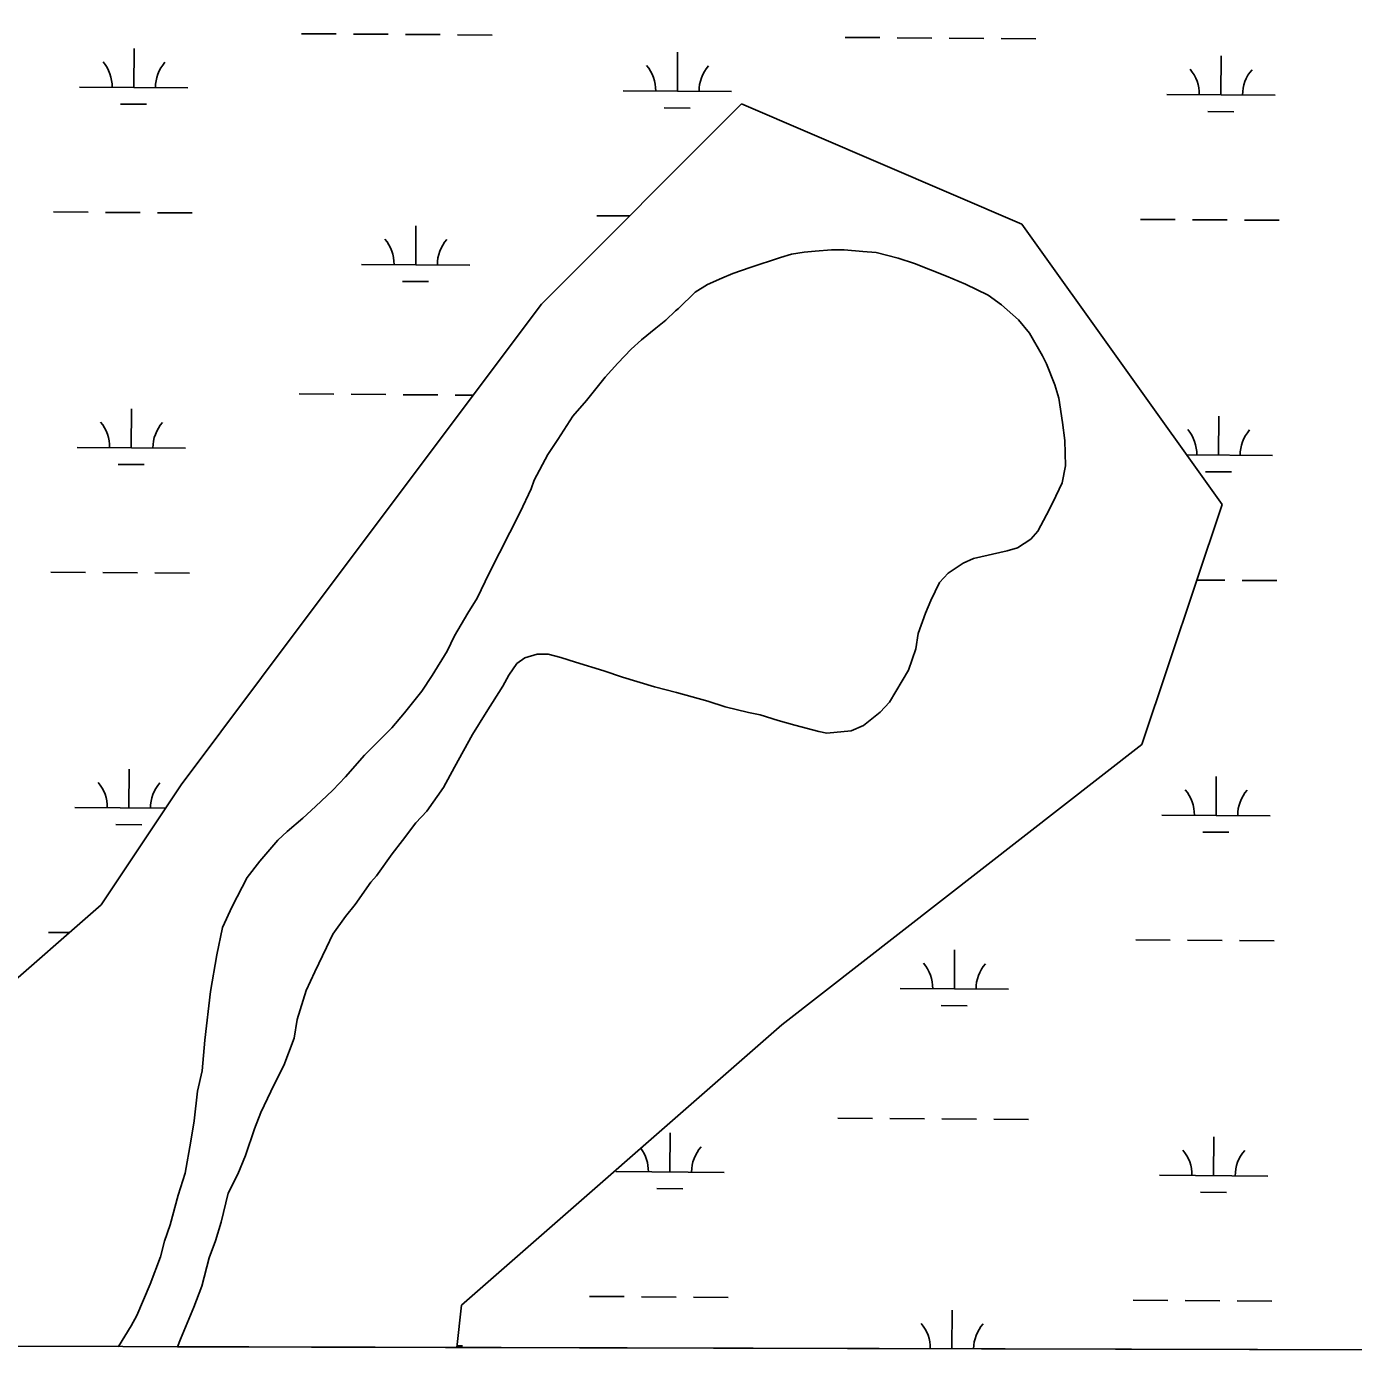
# Model space of a CAD drawing. Extents: x 3172231 to 3210228, y 940198 to 965780.
# Drawn here: x 3203683 to 3204908, y 945652 to 946881 of the extents above; entities that cross this region are included whole.
import ezdxf

# ---------------------------------------------------------------- set-up
doc = ezdxf.new("R2010")
doc.units = 0
for name, color, linetype in [('V-GRID-FRAM', 7, 'Continuous'), ('V-SITE-VEGE', 7, 'Continuous'), ('V-TOPO-SHOR', 7, 'Continuous'), ('V-WETL-SWMP', 7, 'Continuous')]:
    doc.layers.add(name, color=color, linetype=linetype)

msp = doc.modelspace()

# ---------------------------------------------------------------- linework, layer by layer
at = {"layer": 'V-GRID-FRAM'}
msp.add_lwpolyline([(3176539.592, 963919.479), (3207827.662, 963842.116), (3207790.623, 945652.442), (3176486.679, 945729.845), (3176539.592, 963919.479)], dxfattribs=at)
at = {"layer": 'V-SITE-VEGE'}
for p, q in [((3204410.693, 946673.827), (3204425.891, 946675.197)), ((3204425.891, 946675.197), (3204437.464, 946675.14)), ((3204437.464, 946675.14), (3204454.819, 946673.604)), ((3204350.576, 946658.944), (3204378.836, 946668.203)), ((3204378.836, 946668.203), (3204388.978, 946671.048)), ((3204388.978, 946671.048), (3204400.561, 946673.157)), ((3204400.561, 946673.157), (3204410.693, 946673.827)), ((3204454.819, 946673.604), (3204467.113, 946672.818)), ((3204467.113, 946672.818), (3204487.341, 946667.65)), ((3204487.341, 946667.65), (3204502.504, 946662.51)), ((3204502.504, 946662.51), (3204532.104, 946650.783)), ((3204324.482, 946648.948), (3204334.632, 946653.239)), ((3204334.632, 946653.239), (3204350.576, 946658.944)), ((3204532.104, 946650.783), (3204549.428, 946643.461)), ((3204299.82, 946636.056), (3204311.432, 946643.228)), ((3204311.432, 946643.228), (3204324.482, 946648.948)), ((3204549.428, 946643.461), (3204570.355, 946633.228)), ((3204284.552, 946620.942), (3204299.82, 946636.056)), ((3204570.355, 946633.228), (3204582.608, 946624.485)), ((3204272.924, 946610.151), (3204281.648, 946618.785)), ((3204281.648, 946618.785), (3204284.552, 946620.942)), ((3204582.608, 946624.485), (3204598.451, 946610.659)), ((3204250.408, 946592.18), (3204263.482, 946602.964)), ((3204263.482, 946602.964), (3204272.924, 946610.151)), ((3204598.451, 946610.659), (3204608.515, 946598.309)), ((3204240.956, 946583.547), (3204250.408, 946592.18)), ((3204608.515, 946598.309), (3204620.707, 946577.268)), ((3204228.595, 946570.59), (3204240.956, 946583.547)), ((3204620.707, 946577.268), (3204624.287, 946570.016)), ((3204216.956, 946557.628), (3204228.595, 946570.59)), ((3204624.287, 946570.016), (3204632.143, 946550.445)), ((3204199.482, 946536.015), (3204216.956, 946557.628)), ((3204632.143, 946550.445), (3204635.696, 946538.131)), ((3204187.112, 946521.612), (3204199.482, 946536.015)), ((3204635.696, 946538.131), (3204639.2, 946515.687)), ((3204173.258, 946499.981), (3204187.112, 946521.612)), ((3204639.2, 946515.687), (3204641.285, 946499.039)), ((3204163.784, 946486.284), (3204173.258, 946499.981)), ((3204641.285, 946499.039), (3204641.889, 946475.888)), ((3204151.365, 946462.476), (3204163.784, 946486.284)), ((3204641.889, 946475.888), (3204638.916, 946459.987)), ((3204138.192, 946432.884), (3204148.43, 946454.533)), ((3204148.43, 946454.533), (3204151.365, 946462.476)), ((3204638.916, 946459.987), (3204630.144, 946441.949)), ((3204630.144, 946441.949), (3204624.297, 946430.404)), ((3204109.694, 946376.605), (3204138.192, 946432.884)), ((3204624.297, 946430.404), (3204616.263, 946415.253)), ((3204609.715, 946408.052), (3204597.378, 946400.155)), ((3204616.263, 946415.253), (3204609.715, 946408.052)), ((3204587.957, 946397.312), (3204556.815, 946390.239)), ((3204597.378, 946400.155), (3204587.957, 946397.312)), ((3204547.39, 946385.946), (3204533.599, 946376.611)), ((3204556.815, 946390.239), (3204547.39, 946385.946)), ((3204098.725, 946353.514), (3204109.694, 946376.605)), ((3204525.598, 946367.973), (3204517.555, 946351.376)), ((3204533.599, 946376.611), (3204525.598, 946367.973)), ((3204089.974, 946339.813), (3204098.725, 946353.514)), ((3204517.555, 946351.376), (3204512.433, 946339.827)), ((3204077.569, 946318.899), (3204089.974, 946339.813)), ((3204512.433, 946339.827), (3204505.826, 946321.053)), ((3204070.985, 946304.464), (3204077.569, 946318.899)), ((3204505.826, 946321.053), (3204503.582, 946306.596)), ((3204503.582, 946306.596), (3204496.973, 946287.099)), ((3204057.128, 946282.108), (3204070.985, 946304.464)), ((3204142.568, 946298.31), (3204135.31, 946293.284)), ((3204154.162, 946301.869), (3204142.568, 946298.31)), ((3204164.287, 946301.816), (3204154.162, 946301.869)), ((3204175.848, 946298.865), (3204164.287, 946301.816)), ((3204189.57, 946294.456), (3204175.848, 946298.865)), ((3204215.571, 946286.364), (3204189.57, 946294.456)), ((3204047.65, 946267.69), (3204057.128, 946282.108)), ((3204128.021, 946282.471), (3204122.181, 946272.372)), ((3204135.31, 946293.284), (3204128.021, 946282.471)), ((3204232.902, 946280.488), (3204215.571, 946286.364)), ((3204496.973, 946287.099), (3204479.46, 946257.528)), ((3204122.181, 946272.372), (3204106.866, 946247.855)), ((3204262.516, 946271.657), (3204232.902, 946280.488)), ((3204282.744, 946266.49), (3204262.516, 946271.657)), ((3204031.632, 946247.518), (3204047.65, 946267.69)), ((3204311.639, 946258.386), (3204282.744, 946266.49)), ((3204327.525, 946253.242), (3204311.639, 946258.386)), ((3204479.46, 946257.528), (3204470.732, 946248.171)), ((3204019.985, 946233.833), (3204031.632, 946247.518)), ((3204106.866, 946247.855), (3204094.465, 946227.664)), ((3204349.201, 946248.066), (3204327.525, 946253.242)), ((3204360.041, 946245.84), (3204349.201, 946248.066)), ((3204376.653, 946240.692), (3204360.041, 946245.84)), ((3204470.732, 946248.171), (3204455.478, 946235.95)), ((3203994.541, 946208.642), (3204019.985, 946233.833)), ((3204391.822, 946236.274), (3204376.653, 946240.692)), ((3204414.217, 946230.374), (3204391.822, 946236.274)), ((3204455.478, 946235.95), (3204443.878, 946230.945)), ((3204094.465, 946227.664), (3204077.673, 946197.368)), ((3204421.443, 946228.891), (3204414.217, 946230.374)), ((3204443.878, 946230.945), (3204421.443, 946228.891)), ((3203977.074, 946188.478), (3203994.541, 946208.642)), ((3204077.673, 946197.368), (3204067.45, 946178.613)), ((3203965.441, 946176.239), (3203977.074, 946188.478)), ((3203949.448, 946161.131), (3203965.441, 946176.239)), ((3204067.45, 946178.613), (3204052.147, 946156.99)), ((3203937.82, 946150.338), (3203949.448, 946161.131)), ((3203923.289, 946138.115), (3203937.82, 946150.338)), ((3204041.967, 946146.191), (3204029.582, 946129.614)), ((3204052.147, 946156.99), (3204041.967, 946146.191)), ((3203914.569, 946130.202), (3203923.289, 946138.115)), ((3203897.83, 946110.756), (3203914.569, 946130.202)), ((3204029.582, 946129.614), (3204020.116, 946117.365)), ((3203886.179, 946095.624), (3203897.83, 946110.756)), ((3204020.116, 946117.365), (3204005.547, 946097.184)), ((3204005.547, 946097.184), (3204000.454, 946091.423)), ((3203872.298, 946068.93), (3203886.179, 946095.624)), ((3204000.454, 946091.423), (3203985.878, 946070.521)), ((3203863.52, 946049.443), (3203872.298, 946068.93)), ((3203985.878, 946070.521), (3203977.143, 946059.714)), ((3203858.324, 946024.15), (3203863.52, 946049.443)), ((3203977.143, 946059.714), (3203965.484, 946043.135)), ((3203965.484, 946043.135), (3203959.635, 946030.868)), ((3203852.365, 945990.182), (3203858.324, 946024.15)), ((3203959.635, 946030.868), (3203948.67, 946008.5)), ((3203948.67, 946008.5), (3203940.623, 945991.178)), ((3203847.073, 945945.36), (3203852.365, 945990.182)), ((3203940.623, 945991.178), (3203932.53, 945964.453)), ((3203932.53, 945964.453), (3203929.548, 945947.109)), ((3203844.758, 945917.159), (3203847.073, 945945.36)), ((3203929.548, 945947.109), (3203920.014, 945921.838)), ((3203840.323, 945898.372), (3203844.758, 945917.159)), ((3203920.014, 945921.838), (3203911.247, 945904.523)), ((3203911.247, 945904.523), (3203898.815, 945878.544)), ((3203837.289, 945870.903), (3203840.323, 945898.372)), ((3203898.815, 945878.544), (3203892.95, 945863.382)), ((3203834.299, 945852.106), (3203837.289, 945870.903)), ((3203829.083, 945822.476), (3203834.299, 945852.106)), ((3203892.95, 945863.382), (3203884.869, 945838.829)), ((3203884.869, 945838.829), (3203877.547, 945821.505)), ((3203822.47, 945802.256), (3203829.083, 945822.476)), ((3203877.547, 945821.505), (3203868.777, 945804.187)), ((3203815.097, 945774.802), (3203822.47, 945802.256)), ((3203868.777, 945804.187), (3203862.13, 945777.456)), ((3203809.955, 945759.639), (3203815.097, 945774.802)), ((3203862.13, 945777.456), (3203856.979, 945760.12)), ((3203806.262, 945745.188), (3203809.955, 945759.639)), ((3203856.979, 945760.12), (3203851.109, 945744.236)), ((3203796.733, 945719.918), (3203806.262, 945745.188)), ((3203851.109, 945744.236), (3203844.468, 945718.228)), ((3203784.287, 945691.047), (3203796.733, 945719.918)), ((3203844.468, 945718.228), (3203837.134, 945698.733)), ((3203837.134, 945698.733), (3203824.684, 945669.14)), ((3203767.371, 945662.39), (3203779.175, 945681.669)), ((3203779.175, 945681.669), (3203784.287, 945691.047)), ((3201574.855, 945667.811), (3203767.371, 945662.39)), ((3203824.684, 945669.14), (3203821.996, 945662.255)), ((3203821.996, 945662.255), (3207365.688, 945653.493))]:
    msp.add_line(p, q, dxfattribs=at)
at = {"layer": 'V-TOPO-SHOR'}
for p, q in [((3204410.693, 946673.827), (3204425.891, 946675.197)), ((3204425.891, 946675.197), (3204437.464, 946675.14)), ((3204437.464, 946675.14), (3204454.819, 946673.604)), ((3204350.576, 946658.944), (3204378.836, 946668.203)), ((3204378.836, 946668.203), (3204388.978, 946671.048)), ((3204388.978, 946671.048), (3204400.561, 946673.157)), ((3204400.561, 946673.157), (3204410.693, 946673.827)), ((3204454.819, 946673.604), (3204467.113, 946672.818)), ((3204467.113, 946672.818), (3204487.341, 946667.65)), ((3204487.341, 946667.65), (3204502.504, 946662.51)), ((3204502.504, 946662.51), (3204532.104, 946650.783)), ((3204324.482, 946648.948), (3204334.632, 946653.239)), ((3204334.632, 946653.239), (3204350.576, 946658.944)), ((3204532.104, 946650.783), (3204549.428, 946643.461)), ((3204299.82, 946636.056), (3204311.432, 946643.228)), ((3204311.432, 946643.228), (3204324.482, 946648.948)), ((3204549.428, 946643.461), (3204570.355, 946633.228)), ((3204284.552, 946620.942), (3204299.82, 946636.056)), ((3204570.355, 946633.228), (3204582.608, 946624.485)), ((3204272.924, 946610.151), (3204281.648, 946618.785)), ((3204281.648, 946618.785), (3204284.552, 946620.942)), ((3204582.608, 946624.485), (3204598.451, 946610.659)), ((3204250.408, 946592.18), (3204263.482, 946602.964)), ((3204263.482, 946602.964), (3204272.924, 946610.151)), ((3204598.451, 946610.659), (3204608.515, 946598.309)), ((3204240.956, 946583.547), (3204250.408, 946592.18)), ((3204608.515, 946598.309), (3204620.707, 946577.268)), ((3204228.595, 946570.59), (3204240.956, 946583.547)), ((3204620.707, 946577.268), (3204624.287, 946570.016)), ((3204216.956, 946557.628), (3204228.595, 946570.59)), ((3204624.287, 946570.016), (3204632.143, 946550.445)), ((3204199.482, 946536.015), (3204216.956, 946557.628)), ((3204632.143, 946550.445), (3204635.696, 946538.131)), ((3204187.112, 946521.612), (3204199.482, 946536.015)), ((3204635.696, 946538.131), (3204639.2, 946515.687)), ((3204173.258, 946499.981), (3204187.112, 946521.612)), ((3204639.2, 946515.687), (3204641.285, 946499.039)), ((3204163.784, 946486.284), (3204173.258, 946499.981)), ((3204641.285, 946499.039), (3204641.889, 946475.888)), ((3204151.365, 946462.476), (3204163.784, 946486.284)), ((3204641.889, 946475.888), (3204638.916, 946459.987)), ((3204138.192, 946432.884), (3204148.43, 946454.533)), ((3204148.43, 946454.533), (3204151.365, 946462.476)), ((3204638.916, 946459.987), (3204630.144, 946441.949)), ((3204630.144, 946441.949), (3204624.297, 946430.404)), ((3204109.694, 946376.605), (3204138.192, 946432.884)), ((3204624.297, 946430.404), (3204616.263, 946415.253)), ((3204609.715, 946408.052), (3204597.378, 946400.155)), ((3204616.263, 946415.253), (3204609.715, 946408.052)), ((3204587.957, 946397.312), (3204556.815, 946390.239)), ((3204597.378, 946400.155), (3204587.957, 946397.312)), ((3204547.39, 946385.946), (3204533.599, 946376.611)), ((3204556.815, 946390.239), (3204547.39, 946385.946)), ((3204098.725, 946353.514), (3204109.694, 946376.605)), ((3204525.598, 946367.973), (3204517.555, 946351.376)), ((3204533.599, 946376.611), (3204525.598, 946367.973)), ((3204089.974, 946339.813), (3204098.725, 946353.514)), ((3204517.555, 946351.376), (3204512.433, 946339.827)), ((3204077.569, 946318.899), (3204089.974, 946339.813)), ((3204512.433, 946339.827), (3204505.826, 946321.053)), ((3204070.985, 946304.464), (3204077.569, 946318.899)), ((3204505.826, 946321.053), (3204503.582, 946306.596)), ((3204503.582, 946306.596), (3204496.973, 946287.099)), ((3204057.128, 946282.108), (3204070.985, 946304.464)), ((3204142.568, 946298.31), (3204135.31, 946293.284)), ((3204154.162, 946301.869), (3204142.568, 946298.31)), ((3204164.287, 946301.816), (3204154.162, 946301.869)), ((3204175.848, 946298.865), (3204164.287, 946301.816)), ((3204189.57, 946294.456), (3204175.848, 946298.865)), ((3204215.571, 946286.364), (3204189.57, 946294.456)), ((3204047.65, 946267.69), (3204057.128, 946282.108)), ((3204128.021, 946282.471), (3204122.181, 946272.372)), ((3204135.31, 946293.284), (3204128.021, 946282.471)), ((3204232.902, 946280.488), (3204215.571, 946286.364)), ((3204496.973, 946287.099), (3204479.46, 946257.528)), ((3204122.181, 946272.372), (3204106.866, 946247.855)), ((3204262.516, 946271.657), (3204232.902, 946280.488)), ((3204282.744, 946266.49), (3204262.516, 946271.657)), ((3204031.632, 946247.518), (3204047.65, 946267.69)), ((3204311.639, 946258.386), (3204282.744, 946266.49)), ((3204327.525, 946253.242), (3204311.639, 946258.386)), ((3204479.46, 946257.528), (3204470.732, 946248.171)), ((3204019.985, 946233.833), (3204031.632, 946247.518)), ((3204106.866, 946247.855), (3204094.465, 946227.664)), ((3204349.201, 946248.066), (3204327.525, 946253.242)), ((3204360.041, 946245.84), (3204349.201, 946248.066)), ((3204376.653, 946240.692), (3204360.041, 946245.84)), ((3204470.732, 946248.171), (3204455.478, 946235.95)), ((3203994.541, 946208.642), (3204019.985, 946233.833)), ((3204391.822, 946236.274), (3204376.653, 946240.692)), ((3204414.217, 946230.374), (3204391.822, 946236.274)), ((3204455.478, 946235.95), (3204443.878, 946230.945)), ((3204094.465, 946227.664), (3204077.673, 946197.368)), ((3204421.443, 946228.891), (3204414.217, 946230.374)), ((3204443.878, 946230.945), (3204421.443, 946228.891)), ((3203977.074, 946188.478), (3203994.541, 946208.642)), ((3204077.673, 946197.368), (3204067.45, 946178.613)), ((3203965.441, 946176.239), (3203977.074, 946188.478)), ((3203949.448, 946161.131), (3203965.441, 946176.239)), ((3204067.45, 946178.613), (3204052.147, 946156.99)), ((3203937.82, 946150.338), (3203949.448, 946161.131)), ((3203923.289, 946138.115), (3203937.82, 946150.338)), ((3204041.967, 946146.191), (3204029.582, 946129.614)), ((3204052.147, 946156.99), (3204041.967, 946146.191)), ((3203914.569, 946130.202), (3203923.289, 946138.115)), ((3203897.83, 946110.756), (3203914.569, 946130.202)), ((3204029.582, 946129.614), (3204020.116, 946117.365)), ((3203886.179, 946095.624), (3203897.83, 946110.756)), ((3204020.116, 946117.365), (3204005.547, 946097.184)), ((3204005.547, 946097.184), (3204000.454, 946091.423)), ((3203872.298, 946068.93), (3203886.179, 946095.624)), ((3204000.454, 946091.423), (3203985.878, 946070.521)), ((3203863.52, 946049.443), (3203872.298, 946068.93)), ((3203985.878, 946070.521), (3203977.143, 946059.714)), ((3203858.324, 946024.15), (3203863.52, 946049.443)), ((3203977.143, 946059.714), (3203965.484, 946043.135)), ((3203965.484, 946043.135), (3203959.635, 946030.868)), ((3203852.365, 945990.182), (3203858.324, 946024.15)), ((3203959.635, 946030.868), (3203948.67, 946008.5)), ((3203948.67, 946008.5), (3203940.623, 945991.178)), ((3203847.073, 945945.36), (3203852.365, 945990.182)), ((3203940.623, 945991.178), (3203932.53, 945964.453)), ((3203932.53, 945964.453), (3203929.548, 945947.109)), ((3203844.758, 945917.159), (3203847.073, 945945.36)), ((3203929.548, 945947.109), (3203920.014, 945921.838)), ((3203840.323, 945898.372), (3203844.758, 945917.159)), ((3203920.014, 945921.838), (3203911.247, 945904.523)), ((3203911.247, 945904.523), (3203898.815, 945878.544)), ((3203837.289, 945870.903), (3203840.323, 945898.372)), ((3203898.815, 945878.544), (3203892.95, 945863.382)), ((3203834.299, 945852.106), (3203837.289, 945870.903)), ((3203829.083, 945822.476), (3203834.299, 945852.106)), ((3203892.95, 945863.382), (3203884.869, 945838.829)), ((3203884.869, 945838.829), (3203877.547, 945821.505)), ((3203822.47, 945802.256), (3203829.083, 945822.476)), ((3203877.547, 945821.505), (3203868.777, 945804.187)), ((3203815.097, 945774.802), (3203822.47, 945802.256)), ((3203868.777, 945804.187), (3203862.13, 945777.456)), ((3203809.955, 945759.639), (3203815.097, 945774.802)), ((3203862.13, 945777.456), (3203856.979, 945760.12)), ((3203806.262, 945745.188), (3203809.955, 945759.639)), ((3203856.979, 945760.12), (3203851.109, 945744.236)), ((3203796.733, 945719.918), (3203806.262, 945745.188)), ((3203851.109, 945744.236), (3203844.468, 945718.228)), ((3203784.287, 945691.047), (3203796.733, 945719.918)), ((3203844.468, 945718.228), (3203837.134, 945698.733)), ((3203837.134, 945698.733), (3203824.684, 945669.14)), ((3203767.371, 945662.39), (3203779.175, 945681.669)), ((3203779.175, 945681.669), (3203784.287, 945691.047)), ((3203824.684, 945669.14), (3203821.996, 945662.255)), ((3203767.371, 945662.39), (3203767.371, 945662.39)), ((3203821.996, 945662.255), (3203821.996, 945662.255))]:
    msp.add_line(p, q, dxfattribs=at)
at = {"layer": 'V-WETL-SWMP'}
for p, q in [((3203936.504, 946874.77), (3203968.503, 946874.552)), ((3203984.503, 946874.443), (3204016.502, 946874.226)), ((3204032.502, 946874.117), (3204064.501, 946873.899)), ((3204080.501, 946873.79), (3204112.5, 946873.572)), ((3204438.4, 946871.354), (3204470.4, 946871.136)), ((3203781.57, 946825.082), (3203781.815, 946861.081)), ((3204486.399, 946871.027), (3204518.398, 946870.809)), ((3204534.398, 946870.7), (3204566.397, 946870.482)), ((3204582.397, 946870.374), (3204614.396, 946870.156)), ((3204283.466, 946821.665), (3204283.712, 946857.664)), ((3204785.363, 946818.249), (3204785.608, 946854.248)), ((3203731.571, 946825.422), (3203831.569, 946824.741)), ((3204342.837, 946809.934), (3204158.018, 946625.039)), ((3204233.468, 946822.006), (3204333.465, 946821.325)), ((3204601.583, 946698.997), (3204342.837, 946809.934)), ((3204735.364, 946818.589), (3204835.362, 946817.908)), ((3203769.465, 946809.733), (3203793.465, 946809.569)), ((3204271.362, 946806.316), (3204295.361, 946806.153)), ((3204773.258, 946802.9), (3204797.258, 946802.736)), ((3203707.378, 946710.152), (3203739.377, 946709.934)), ((3203755.377, 946709.825), (3203787.376, 946709.608)), ((3203803.376, 946709.499), (3203835.375, 946709.281)), ((3204209.274, 946706.736), (3204239.476, 946706.53)), ((3204711.171, 946703.319), (3204743.17, 946703.101)), ((3204759.17, 946702.992), (3204791.169, 946702.775)), ((3204807.169, 946702.666), (3204839.168, 946702.448)), ((3204041.898, 946661.444), (3204042.143, 946697.443)), ((3204786.402, 946440.144), (3204601.583, 946698.997)), ((3203991.899, 946661.784), (3204091.897, 946661.104)), ((3204029.793, 946646.095), (3204053.793, 946645.932)), ((3204158.018, 946625.039), (3203936.235, 946329.207)), ((3203934.239, 946542.103), (3203966.239, 946541.885)), ((3203982.238, 946541.776), (3204014.238, 946541.558)), ((3204030.237, 946541.449), (3204062.236, 946541.232)), ((3204078.236, 946541.123), (3204095.021, 946541.008)), ((3203779.306, 946492.414), (3203779.551, 946528.414)), ((3204783.098, 946485.581), (3204783.343, 946521.581)), ((3203729.307, 946492.755), (3203829.304, 946492.074)), ((3204753.818, 946485.781), (3204833.097, 946485.241)), ((3203767.201, 946477.065), (3203791.2, 946476.902)), ((3204770.994, 946470.232), (3204794.993, 946470.069)), ((3204712.475, 946218.27), (3204786.402, 946440.144)), ((3203705.114, 946377.485), (3203737.113, 946377.267)), ((3203753.112, 946377.158), (3203785.112, 946376.94)), ((3203801.111, 946376.831), (3203833.111, 946376.613)), ((3204763.125, 946370.283), (3204788.904, 946370.107)), ((3204804.904, 946369.998), (3204836.903, 946369.781)), ((3203936.235, 946329.207), (3203825.343, 946181.291)), ((3204379.8, 945959.417), (3204712.475, 946218.27)), ((3203777.041, 946159.747), (3203777.286, 946195.746)), ((3204780.834, 946152.914), (3204781.079, 946188.913)), ((3203825.343, 946181.291), (3203751.416, 946070.354)), ((3203727.042, 946160.087), (3203810.833, 946159.517)), ((3204730.835, 946153.255), (3204830.833, 946152.574)), ((3203764.936, 946144.398), (3203788.936, 946144.235)), ((3204768.729, 946137.565), (3204792.729, 946137.402)), ((3203751.416, 946070.354), (3203455.705, 945811.501)), ((3203702.849, 946044.817), (3203722.094, 946044.686)), ((3204706.642, 946037.985), (3204738.641, 946037.767)), ((3204754.641, 946037.658), (3204786.64, 946037.44)), ((3204802.64, 946037.331), (3204834.639, 946037.113)), ((3204539.266, 945992.693), (3204539.511, 946028.692)), ((3204489.267, 945993.033), (3204589.264, 945992.352)), ((3204527.161, 945977.344), (3204551.16, 945977.18)), ((3204084.09, 945700.564), (3204379.8, 945959.417)), ((3204431.607, 945873.352), (3204463.606, 945873.134)), ((3204479.606, 945873.025), (3204511.605, 945872.807)), ((3204527.605, 945872.698), (3204559.604, 945872.481)), ((3204575.603, 945872.372), (3204607.603, 945872.154)), ((3204276.673, 945823.663), (3204276.918, 945859.663)), ((3204778.569, 945820.247), (3204778.814, 945856.246)), ((3204226.674, 945824.004), (3204326.672, 945823.323)), ((3204728.57, 945820.587), (3204828.568, 945819.907)), ((3204264.568, 945808.314), (3204288.568, 945808.151)), ((3204766.465, 945804.898), (3204790.464, 945804.735)), ((3204202.481, 945708.734), (3204234.48, 945708.516)), ((3204250.48, 945708.407), (3204282.479, 945708.189)), ((3204298.479, 945708.08), (3204330.478, 945707.862)), ((3204704.377, 945705.317), (3204736.377, 945705.099)), ((3204752.376, 945704.99), (3204784.375, 945704.773)), ((3204800.375, 945704.664), (3204832.374, 945704.446)), ((3204079.764, 945661.618), (3204084.09, 945700.564)), ((3204537.004, 945660.487), (3204537.246, 945696.025)), ((3207139.207, 945654.053), (3204079.764, 945661.618)), ((3204079.933, 945663.137), (3204085.104, 945663.102))]:
    msp.add_line(p, q, dxfattribs=at)
for centre, start, end in [((3203726.332, 946825.933), 358.838165, 40.381824), ((3203836.815, 946825.18), 138.838162, 180.381821), ((3204228.228, 946822.516), 358.838165, 40.381824), ((3204338.711, 946821.764), 138.838162, 180.381821), ((3204730.124, 946819.1), 358.838165, 40.381824), ((3204840.608, 946818.347), 138.838162, 180.381821), ((3203986.66, 946662.295), 358.838165, 40.381824), ((3204097.143, 946661.543), 138.838162, 180.381821), ((3203724.067, 946493.265), 358.838165, 40.381824), ((3203834.55, 946492.513), 138.838162, 180.381821), ((3204727.86, 946486.432), 358.838165, 40.381824), ((3204838.343, 946485.68), 138.838162, 180.381821), ((3203721.803, 946160.598), 358.838165, 40.381824), ((3203832.286, 946159.846), 138.838162, 180.381821), ((3204725.595, 946153.765), 358.838165, 40.381824), ((3204836.079, 946153.013), 138.838162, 180.381821), ((3204484.027, 945993.544), 358.838165, 40.381824), ((3204594.51, 945992.792), 138.838162, 180.381821), ((3204221.435, 945824.514), 358.838165, 36.637614), ((3204331.918, 945823.762), 138.838162, 180.381821), ((3204723.331, 945821.098), 358.838165, 40.381824), ((3204833.814, 945820.346), 138.838162, 180.381821), ((3204481.763, 945660.876), 359.447457, 40.381824), ((3204592.246, 945660.124), 138.838162, 179.490719)]:
    msp.add_arc(centre, 35.246, start, end, dxfattribs=at)

doc.saveas('drawing.dxf')
